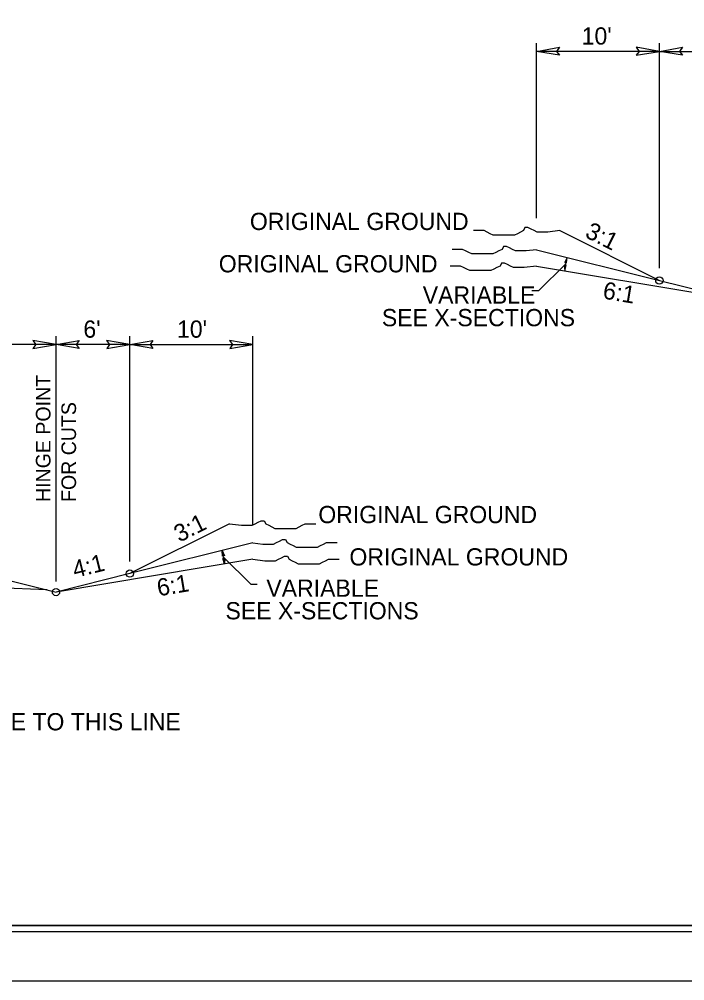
# Model space of a CAD drawing. Extents: x 1640342 to 1730599, y 538663 to 843747.
# Drawn here: x 1730021.1 to 1730075.2, y 539387.6 to 539465.8 of the extents above; entities that cross this region are included whole.
import ezdxf

# ---------------------------------------------------------------- set-up
doc = ezdxf.new("R2010")
doc.units = 0
for name, color, linetype in [('Default', 7, 'Continuous'), ('Prop Dimension Text', 7, 'Continuous'), ('Prop Terminator CELL', 7, 'Continuous'), ('Sheet Clip Boundary CELL', 7, 'Continuous'), ('Sheet Layout Plan Border', 7, 'Continuous'), ('Sheet Plan CELL', 7, 'Continuous'), ('Sheet Plan Layout CELL', 7, 'Continuous'), ('Sheet Plot Border Inside CELL', 7, 'Continuous'), ('Sheet Plot Border Outside CELL', 7, 'Continuous'), ('Typical Hinge Slope Arterial CELL', 7, 'Continuous'), ('Typical Pavement Slope CELL', 7, 'Continuous'), ('Typical Text General CELL', 7, 'Continuous')]:
    doc.layers.add(name, color=color, linetype=linetype)

msp = doc.modelspace()

# ---------------------------------------------------------------- linework, layer by layer
at = {"layer": 'Default'}
for p, q in [((1730063.168, 539449.607), (1730063.168, 539463.822)), ((1730073.168, 539445.531), (1730073.168, 539463.822)), ((1730073.168, 539463.152), (1730063.168, 539463.152)), ((1730073.168, 539463.152), (1730079.168, 539463.152)), ((1730024.113, 539420.083), (1730024.113, 539440.004)), ((1730030.113, 539421.714), (1730030.113, 539440.004)), ((1730040.113, 539424.632), (1730040.113, 539440.004)), ((1730024.113, 539439.335), (1730009.113, 539439.335)), ((1730030.113, 539439.335), (1730024.113, 539439.335)), ((1730030.113, 539439.335), (1730040.113, 539439.335))]:
    msp.add_line(p, q, dxfattribs=at)
for points in [[(1730065.042, 539462.83), (1730063.168, 539463.152), (1730065.053, 539463.486), (1730064.813, 539463.152)], [(1730071.294, 539462.83), (1730073.168, 539463.152), (1730071.284, 539463.486), (1730071.523, 539463.152)], [(1730075.042, 539462.83), (1730073.168, 539463.152), (1730075.053, 539463.486), (1730074.813, 539463.152)], [(1730022.239, 539439.012), (1730024.113, 539439.335), (1730022.228, 539439.668), (1730022.468, 539439.335)], [(1730025.987, 539439.012), (1730024.113, 539439.335), (1730025.998, 539439.668), (1730025.758, 539439.335)], [(1730028.239, 539439.012), (1730030.113, 539439.335), (1730028.228, 539439.668), (1730028.468, 539439.335)], [(1730031.987, 539439.012), (1730030.113, 539439.335), (1730031.998, 539439.668), (1730031.758, 539439.335)], [(1730038.239, 539439.012), (1730040.113, 539439.335), (1730038.228, 539439.668), (1730038.468, 539439.335)]]:
    msp.add_lwpolyline(points, close=True, dxfattribs=at)
at = {"layer": 'Prop Terminator CELL'}
for points in [[(1730065.629, 539445.958), (1730065.663, 539446.413), (1730065.476, 539445.994), (1730065.568, 539446.03)], [(1730065.441, 539445.775), (1730065.472, 539445.32), (1730065.597, 539445.762), (1730065.512, 539445.713)], [(1730037.652, 539422.14), (1730037.618, 539422.596), (1730037.805, 539422.176), (1730037.714, 539422.213)], [(1730037.841, 539421.958), (1730037.809, 539421.502), (1730037.684, 539421.945), (1730037.769, 539421.895)]]:
    msp.add_lwpolyline(points, close=True, dxfattribs=at)
at = {"layer": 'Sheet Clip Boundary CELL'}
msp.add_lwpolyline([(1729883.99, 539392.14), (1730163.993, 539392.14), (1730163.993, 539559.842), (1730126.14, 539559.842), (1730126.14, 539602.14), (1729883.99, 539602.14)], close=True, dxfattribs=at)
at = {"layer": 'Sheet Layout Plan Border'}
msp.add_lwpolyline([(1729883.99, 539392.14), (1730163.993, 539392.14), (1730163.993, 539559.842), (1730126.14, 539559.842), (1730126.14, 539602.14), (1729883.99, 539602.14)], close=True, dxfattribs=at)
at = {"layer": 'Sheet Plan CELL'}
for points in [[(1729873.99, 539392.14), (1729873.985, 539602.135), (1730133.983, 539602.142), (1730133.985, 539572.13), (1730173.993, 539572.127), (1730173.993, 539392.14)], [(1730173.998, 539602.14), (1729873.99, 539602.14), (1729873.99, 539392.14), (1730173.993, 539392.14)]]:
    msp.add_lwpolyline(points, close=True, dxfattribs=at)
at = {"layer": 'Sheet Plan Layout CELL'}
msp.add_lwpolyline([(1729873.985, 539602.135), (1729873.99, 539392.14), (1730173.99, 539392.14), (1730173.99, 539559.842), (1730126.14, 539559.842), (1730126.14, 539602.14)], close=True, dxfattribs=at)
at = {"layer": 'Sheet Plot Border Inside CELL'}
msp.add_lwpolyline([(1729843.293, 539391.637), (1730176.49, 539391.64), (1730176.493, 539602.637), (1729843.293, 539602.637)], close=True, dxfattribs=at)
at = {"layer": 'Sheet Plot Border Outside CELL'}
msp.add_lwpolyline([(1729840.693, 539387.637), (1730177.393, 539387.637), (1730177.393, 539606.637), (1729840.693, 539606.637)], close=True, dxfattribs=at)
at = {"layer": 'Typical Hinge Slope Arterial CELL'}
for p, q in [((1730065.076, 539448.583), (1730073.169, 539444.537)), ((1730063.168, 539447.037), (1730073.169, 539444.537)), ((1730063.168, 539445.704), (1730079.168, 539443.037)), ((1730065.548, 539445.87), (1730063.33, 539443.681)), ((1730073.169, 539444.537), (1730079.168, 539443.037)), ((1730063.33, 539443.681), (1730062.804, 539443.681)), ((1730038.206, 539424.766), (1730030.112, 539420.719)), ((1730009.113, 539422.97), (1730024.113, 539419.22)), ((1730040.113, 539423.22), (1730030.112, 539420.719)), ((1730037.733, 539422.053), (1730039.952, 539419.864)), ((1730040.113, 539421.887), (1730024.113, 539419.22)), ((1730030.112, 539420.719), (1730024.113, 539419.22)), ((1730039.952, 539419.864), (1730040.478, 539419.864))]:
    msp.add_line(p, q, dxfattribs=at)
for points in [[(1730065.076, 539448.583), (1730064.09, 539448.461), (1730063.844, 539448.461), (1730063.474, 539448.461), (1730063.227, 539448.461), (1730062.981, 539448.583), (1730062.735, 539448.707), (1730062.488, 539448.831), (1730062.242, 539448.831), (1730062.118, 539448.583), (1730061.872, 539448.461), (1730061.625, 539448.337), (1730061.379, 539448.214), (1730061.133, 539448.214), (1730060.886, 539448.214), (1730060.64, 539448.214), (1730060.394, 539448.214), (1730060.147, 539448.214), (1730059.901, 539448.214), (1730059.654, 539448.214), (1730059.408, 539448.337), (1730059.162, 539448.461), (1730058.915, 539448.583), (1730058.545, 539448.583), (1730058.299, 539448.583), (1730058.053, 539448.583)], [(1730063.168, 539447.037), (1730062.347, 539446.935), (1730062.101, 539446.935), (1730061.731, 539446.935), (1730061.484, 539446.935), (1730061.238, 539447.057), (1730060.992, 539447.181), (1730060.745, 539447.305), (1730060.499, 539447.305), (1730060.375, 539447.057), (1730060.129, 539446.935), (1730059.882, 539446.811), (1730059.636, 539446.688), (1730059.39, 539446.688), (1730059.143, 539446.688), (1730058.897, 539446.688), (1730058.651, 539446.688), (1730058.404, 539446.688), (1730058.158, 539446.688), (1730057.912, 539446.688), (1730057.665, 539446.811), (1730057.419, 539446.935), (1730057.172, 539447.057), (1730056.802, 539447.057), (1730056.556, 539447.057), (1730056.31, 539447.057)], [(1730063.171, 539445.704), (1730062.185, 539445.581), (1730061.939, 539445.581), (1730061.569, 539445.581), (1730061.322, 539445.581), (1730061.076, 539445.704), (1730060.83, 539445.827), (1730060.583, 539445.951), (1730060.337, 539445.951), (1730060.213, 539445.704), (1730059.967, 539445.581), (1730059.721, 539445.457), (1730059.474, 539445.334), (1730059.228, 539445.334), (1730058.981, 539445.334), (1730058.735, 539445.334), (1730058.489, 539445.334), (1730058.242, 539445.334), (1730057.996, 539445.334), (1730057.75, 539445.334), (1730057.503, 539445.457), (1730057.257, 539445.581), (1730057.011, 539445.704), (1730056.641, 539445.704), (1730056.394, 539445.704), (1730056.148, 539445.704)], [(1730038.206, 539424.766), (1730039.191, 539424.643), (1730039.438, 539424.643), (1730039.808, 539424.643), (1730040.054, 539424.643), (1730040.3, 539424.766), (1730040.547, 539424.89), (1730040.793, 539425.013), (1730041.039, 539425.013), (1730041.163, 539424.766), (1730041.409, 539424.643), (1730041.656, 539424.52), (1730041.902, 539424.397), (1730042.149, 539424.397), (1730042.395, 539424.397), (1730042.641, 539424.397), (1730042.888, 539424.397), (1730043.134, 539424.397), (1730043.38, 539424.397), (1730043.627, 539424.397), (1730043.873, 539424.52), (1730044.12, 539424.643), (1730044.366, 539424.766), (1730044.736, 539424.766), (1730044.982, 539424.766), (1730045.229, 539424.766)], [(1730040.113, 539423.22), (1730040.934, 539423.117), (1730041.18, 539423.117), (1730041.55, 539423.117), (1730041.797, 539423.117), (1730042.043, 539423.24), (1730042.29, 539423.364), (1730042.536, 539423.487), (1730042.782, 539423.487), (1730042.906, 539423.24), (1730043.152, 539423.117), (1730043.399, 539422.994), (1730043.645, 539422.871), (1730043.891, 539422.871), (1730044.138, 539422.871), (1730044.384, 539422.871), (1730044.631, 539422.871), (1730044.877, 539422.871), (1730045.123, 539422.871), (1730045.37, 539422.871), (1730045.616, 539422.994), (1730045.862, 539423.117), (1730046.109, 539423.24), (1730046.479, 539423.24), (1730046.725, 539423.24), (1730046.972, 539423.24)], [(1730040.111, 539421.886), (1730041.096, 539421.763), (1730041.342, 539421.763), (1730041.712, 539421.763), (1730041.959, 539421.763), (1730042.205, 539421.886), (1730042.451, 539422.01), (1730042.698, 539422.133), (1730042.944, 539422.133), (1730043.068, 539421.886), (1730043.314, 539421.763), (1730043.561, 539421.64), (1730043.807, 539421.517), (1730044.053, 539421.517), (1730044.3, 539421.517), (1730044.546, 539421.517), (1730044.792, 539421.517), (1730045.039, 539421.517), (1730045.285, 539421.517), (1730045.532, 539421.517), (1730045.778, 539421.64), (1730046.024, 539421.763), (1730046.271, 539421.886), (1730046.641, 539421.886), (1730046.887, 539421.886), (1730047.133, 539421.886)]]:
    msp.add_lwpolyline(points, dxfattribs=at)
for centre in [(1730073.169, 539444.537), (1730030.112, 539420.719), (1730024.113, 539419.22)]:
    msp.add_circle(centre, 0.297, dxfattribs=at)
for centre, start, end in [((1730073.169, 539444.537), 165.96369, 174.18972), ((1730030.112, 539420.719), 5.81028, 14.03631)]:
    msp.add_arc(centre, 7.737, start, end, dxfattribs=at)
at = {"layer": 'Typical Pavement Slope CELL'}
msp.add_line((1730023.404, 539419.397), (1729995.113, 539420.529), dxfattribs=at)

# ---------------------------------------------------------------- texts
at = {"layer": 'Prop Dimension Text'}
msp.add_text("10'", height=1.4, dxfattribs=at).set_placement((1730066.853, 539463.702))
for s, p in [("6'", (1730026.338, 539439.885)), ("10'", (1730033.952, 539439.885))]:
    msp.add_text(s, height=1.4, rotation=360, dxfattribs=at).set_placement(p)
at = {"layer": 'Typical Hinge Slope Arterial CELL'}
for s, p in [('ORIGINAL GROUND', (1730039.876, 539448.635)), ('ORIGINAL GROUND', (1730037.347, 539445.195)), ('VARIABLE', (1730053.931, 539442.654)), ('SEE X-SECTIONS', (1730050.607, 539440.819))]:
    msp.add_text(s, height=1.4, dxfattribs=at).set_placement(p)
for s, height, rotation, p in [('3:1', 1.4, 333.43495, (1730067.038, 539448.096)), ('6:1', 1.4, 350.53652, (1730068.506, 539443.077)), ('HINGE POINT ', 1.18731, 90, (1730023.665, 539426.54)), ('FOR CUTS', 1.1873, 90, (1730025.742, 539426.54)), ('ORIGINAL GROUND', 1.4, 360, (1730045.441, 539424.818)), ('3:1', 1.4, 26.56505, (1730034.144, 539423.229)), ('ORIGINAL GROUND', 1.4, 360, (1730047.97, 539421.378)), ('4:1', 1.4, 14.03624, (1730025.652, 539420.351)), ('6:1', 1.4, 9.46348, (1730032.443, 539418.871)), ('VARIABLE', 1.4, 360, (1730041.216, 539418.837)), ('SEE X-SECTIONS', 1.4, 360, (1730037.892, 539417.002))]:
    msp.add_text(s, height=height, rotation=rotation, dxfattribs=at).set_placement(p)
at = {"layer": 'Typical Text General CELL'}
msp.add_text('GRADE TO THIS LINE', height=1.4, dxfattribs=at).set_placement((1730015.017, 539407.984))

doc.saveas('drawing.dxf')
